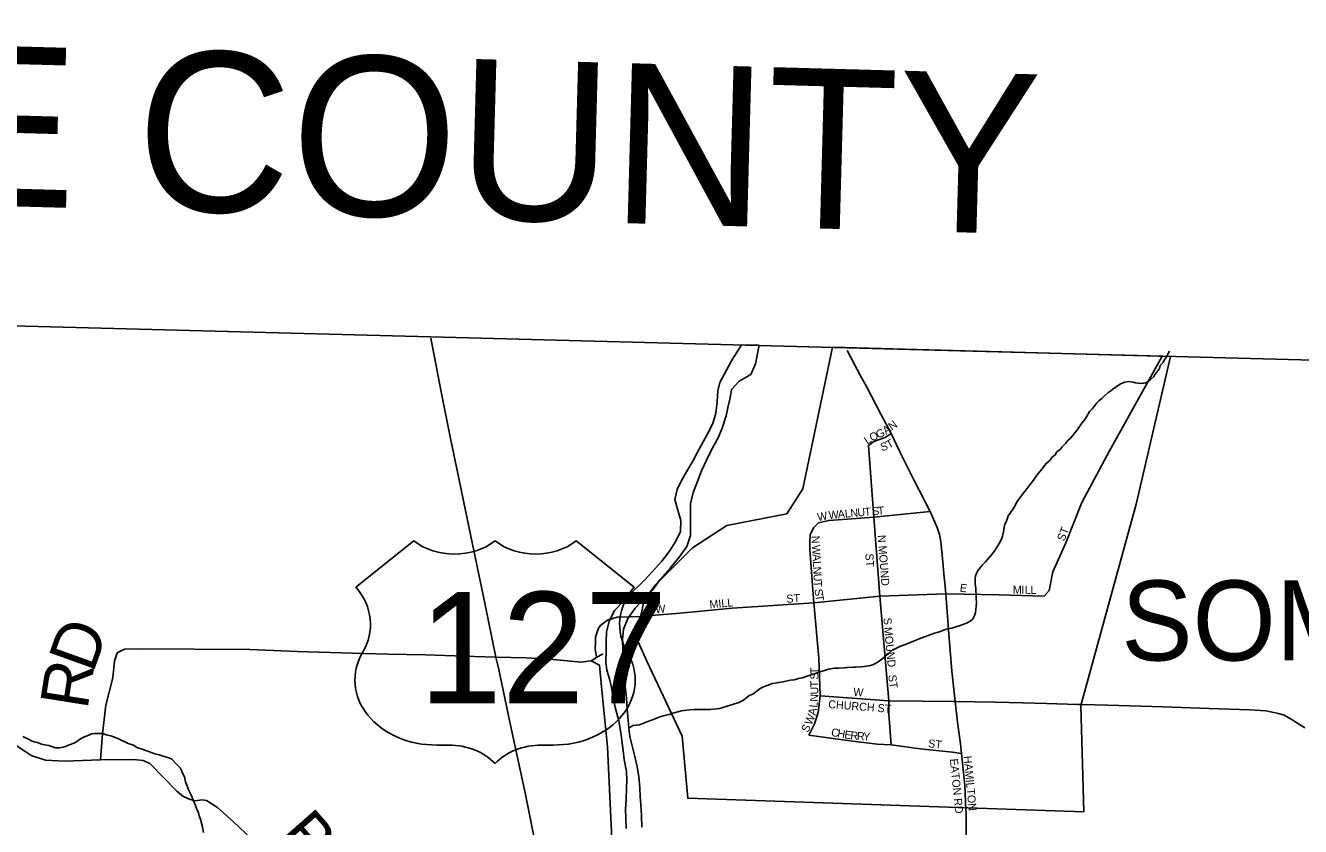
# Model space of a CAD drawing. Extents: x 1310247 to 1552180, y 377264 to 706493.
# Drawn here: x 1359826 to 1367792, y 575014 to 580021 of the extents above; entities that cross this region are included whole.
import ezdxf

# ---------------------------------------------------------------- set-up
doc = ezdxf.new("R2010")
doc.units = 0
for name, color, linetype in [('GM_X_Adjacent_County', 7, 'Continuous'), ('GM_X_Adjacent_County_Text', 7, 'Continuous'), ('GM_X_City_Street', 7, 'Continuous'), ('GM_X_City_Street_Text', 7, 'Continuous'), ('GM_X_Corporation', 7, 'Continuous'), ('GM_X_Corporation_Text', 7, 'Continuous'), ('GM_X_County', 7, 'Continuous'), ('GM_X_County_Road', 7, 'Continuous'), ('GM_X_Major_River', 7, 'Continuous'), ('GM_X_Minor_River', 7, 'Continuous'), ('GM_X_State_Route', 7, 'Continuous'), ('GM_X_Township', 7, 'Continuous'), ('GM_X_Township_Road', 7, 'Continuous'), ('GM_X_Township_Road_Text', 7, 'Continuous'), ('GM_X_Township_ROW', 7, 'Continuous'), ('GM_X_US_Location', 7, 'Continuous'), ('GM_X_US_Route', 7, 'Continuous'), ('GM_X_US_Shield', 7, 'Continuous')]:
    doc.layers.add(name, color=color, linetype=linetype)

msp = doc.modelspace()

# ---------------------------------------------------------------- linework, layer by layer
at = {"layer": 'GM_X_Adjacent_County'}
msp.add_lwpolyline([(1369441.1, 577888.2), (1366932.4, 577954.4), (1364956.7, 578006.5), (1362356.2, 578075), (1352461.6, 578336.1), (1348722, 578434.8)], dxfattribs=at)
at = {"layer": 'GM_X_City_Street'}
for points in [[(1365575.3, 576468.9), (1365907.9, 576461.2), (1366189.7, 576454), (1366221.4, 576489.7), (1366245.3, 576605.9), (1366325, 576786.4), (1366425.3, 577039.4), (1366598.2, 577361.4), (1366925.3, 577948.7)], [(1365093.9, 577394.5), (1365126.7, 577419.7), (1365197.8, 577445.4), (1365235, 577470)], [(1365163.9, 576454.1), (1365125.6, 576947.6), (1365093.9, 577394.5)], [(1364749.1, 576880.4), (1364781.5, 576912.6), (1364845, 576926.8), (1364958.8, 576934.4), (1365125.6, 576947.6)], [(1365125.6, 576947.6), (1365477.4, 576982)], [(1364752.1, 576412.7), (1364744.3, 576492.4), (1364735.6, 576632.5), (1364726.8, 576745.2), (1364725.7, 576792.2), (1364729, 576837.1), (1364749.1, 576880.4)], [(1363734.4, 576332.3), (1363916.4, 576346.4), (1364241.1, 576379.1), (1364752.1, 576412.7), (1365163.9, 576454.1), (1365575.3, 576468.9)], [(1364720.3, 575584.9), (1364755.8, 575656), (1364778.2, 575727.1), (1364790.3, 575831), (1364783.2, 576065.2), (1364752.1, 576412.7)], [(1365219.2, 575783.5), (1365219.2, 575798.7), (1365163.9, 576454.1)], [(1363668.7, 576327.2), (1363734.4, 576332.3)], [(1364790.3, 575831), (1365219.2, 575798.7), (1365634.3, 575795.9)], [(1365233.9, 575525.3), (1365219.2, 575715.6), (1365219.2, 575783.5)], [(1365702, 575116.8), (1365694, 575271.9), (1365673.8, 575470.5), (1365667.7, 575530.7), (1365649.7, 575665.3), (1365634.3, 575795.9)], [(1364720.3, 575584.9), (1364977.9, 575548.8), (1365147.5, 575529.6), (1365233.9, 575525.3), (1365415.6, 575500.1), (1365616.9, 575478.2), (1365673.8, 575470.5)]]:
    msp.add_lwpolyline(points, dxfattribs=at)
at = {"layer": 'GM_X_Corporation'}
msp.add_lwpolyline([(1364868.8, 578009.4), (1366980.9, 577950.9), (1366765, 577028.7), (1366418.9, 575771.1), (1366439.2, 575106.4), (1363963.6, 575190.5), (1363928.3, 575577.7), (1363708.1, 576047.4), (1363653.2, 576169.1), (1363661.5, 576295.3), (1363691.4, 576429.1), (1363761.3, 576524.1), (1363993.5, 576756.1), (1364207.1, 576894.9), (1364582.4, 576968.1), (1364683.7, 577125.2)], close=True, dxfattribs=at)
at = {"layer": 'GM_X_County'}
msp.add_lwpolyline([(1348722, 578434.8), (1352461.6, 578336.1), (1362356.2, 578075), (1364956.7, 578006.5), (1366932.4, 577954.4), (1369441.1, 577888.2)], dxfattribs=at)
at = {"layer": 'GM_X_County_Road'}
msp.add_lwpolyline([(1366078, 571466.1), (1365974.7, 572467), (1365954.1, 572678.2), (1365928.1, 572880.3), (1365907.3, 572972.7), (1365843.4, 573226), (1365775, 573478.7), (1365726.3, 573752.8), (1365708.2, 573874.2), (1365696.1, 573967.2), (1365695.1, 574053.7), (1365703.9, 574459.1), (1365702.2, 574980.9), (1365702.8, 575100.7), (1365702, 575116.8)], dxfattribs=at)
at = {"layer": 'GM_X_Major_River'}
msp.add_line((1364408.8, 578022), (1364299.6, 578024.7), dxfattribs=at)
for points in [[(1364299.6, 578024.7), (1364237, 577924.6), (1364165.1, 577790.1), (1364151.6, 577736.2), (1364147.7, 577668.1), (1364139.7, 577598.1), (1364119.8, 577532.4), (1364086, 577469.1), (1364060.5, 577417.6), (1364022.5, 577350.4), (1363995, 577297), (1363963.5, 577245.6), (1363923.4, 577172.5), (1363897.9, 577121), (1363882, 577057.2), (1363902.3, 576990.4), (1363920.5, 576925.7), (1363918.6, 576857.5), (1363888.9, 576798.1), (1363849, 576734.9), (1363801.2, 576672), (1363743.2, 576607.4), (1363693.6, 576554.5), (1363621.5, 576482.2), (1363505.9, 576365), (1363471.9, 576295.7), (1363456, 576229.9), (1363454.3, 576167.7), (1363454.8, 576111.5), (1363450.9, 576043.3), (1363457.4, 575991), (1363474, 575936.3), (1363486.5, 575883.8), (1363496.7, 575817.2), (1363512.9, 575750.5), (1363532.8, 575673.7), (1363544.8, 575601.1), (1363551.4, 575550.8), (1363559.7, 575488.3), (1363566.2, 575431.9), (1363580.2, 575357.3), (1363582.6, 575303), (1363581.3, 575252.9), (1363579.3, 575182.7), (1363575.6, 575120.5), (1363576.1, 575068.3), (1363578.3, 575002)], [(1363676.7, 575009.4), (1363674.7, 575081.7), (1363670.6, 575150), (1363666.1, 575202.3), (1363663.6, 575256.6), (1363657.5, 575327), (1363647.2, 575387.5), (1363631.1, 575460.2), (1363618.5, 575510.8), (1363602.3, 575577.5), (1363595.7, 575627.8), (1363591.1, 575678.1), (1363585, 575746.6), (1363580.9, 575816.9), (1363574.5, 575873.3), (1363566.3, 575941.8), (1363561.8, 575994.1), (1363557.5, 576056.4), (1363557.1, 576114.7), (1363555, 576183), (1363562.8, 576247), (1363588.7, 576314.5), (1363634.6, 576379.5), (1363692.5, 576442.1), (1363744, 576490.9), (1363792, 576557.8), (1363854.1, 576628.4), (1363910.1, 576697.1), (1363958.1, 576764), (1363980.1, 576833.7), (1363979.9, 576897.9), (1363981.6, 576958.1), (1363981.6, 577030.4), (1363997.6, 577102.2), (1364025.5, 577169.7), (1364049.5, 577237.2), (1364081.4, 577304.6), (1364115.5, 577375.9), (1364153.4, 577443.1), (1364181.4, 577510.6), (1364203.4, 577580.3), (1364217.1, 577642.1), (1364228.6, 577694), (1364238, 577745.9), (1364285.6, 577796.8), (1364356.9, 577839), (1364386.9, 577906.4), (1364408.8, 578022)]]:
    msp.add_lwpolyline(points, dxfattribs=at)
at = {"layer": 'GM_X_Minor_River'}
for points in [[(1365929.8, 576829.3), (1365936.7, 576855.3), (1365941.6, 576883.3), (1365944.3, 576903.4), (1365955, 576923.2), (1365961.7, 576941.1), (1365966.2, 576955), (1365993.6, 576992.3), (1366006.5, 577016.1), (1366013, 577030), (1366025.8, 577051.7), (1366057.3, 577092.9), (1366082.6, 577124.3), (1366101.5, 577149.8), (1366124.7, 577179.2), (1366143.8, 577210.8), (1366166.8, 577236.2), (1366190, 577265.6), (1366200.6, 577281.4), (1366227.5, 577304.6), (1366238.1, 577320.4), (1366258.8, 577337.8), (1366269.5, 577355.6), (1366290.1, 577371), (1366302.7, 577386.7), (1366325.7, 577410), (1366338.3, 577425.7), (1366352.8, 577439.3), (1366365.3, 577453), (1366378, 577468.7), (1366388.5, 577482.4), (1366401.1, 577498.1), (1366413.8, 577517.8), (1366428.6, 577537.5), (1366445.4, 577559), (1366456, 577574.8), (1366473.2, 577608.4), (1366489.8, 577624), (1366500.4, 577637.7), (1366519.3, 577661.2), (1366531.8, 577674.9), (1366550.4, 577688.4), (1366571.2, 577709.8), (1366589.9, 577727.3), (1366604.3, 577734.9), (1366618.8, 577748.5), (1366641.4, 577761.8), (1366668.3, 577781), (1366694.8, 577792.2), (1366721.1, 577795.3), (1366747.1, 577790.4), (1366761.1, 577787.9), (1366777.2, 577785.3), (1366795.2, 577782.7), (1366809.3, 577784.2), (1366823.6, 577787.8), (1366837.9, 577795.3), (1366854.5, 577808.9), (1366875.2, 577826.3), (1366881.7, 577840.2), (1366894.2, 577853.8), (1366911.1, 577877.4), (1366915.7, 577895.4), (1366934.5, 577914.9), (1366943.2, 577932.7), (1366953.7, 577946.5), (1366964.5, 577970.3), (1366973.1, 577986.1)], [(1363595.7, 575627.8), (1363620.8, 575645.6), (1363661.2, 575650.3), (1363708.1, 575668.8), (1363742.7, 575679.7), (1363795.8, 575702), (1363818.2, 575707.3), (1363846.6, 575714.4), (1363871, 575721.6), (1363923.8, 575735.9), (1363942.1, 575739.3), (1363976.5, 575744.2), (1364000.7, 575745.3), (1364022.8, 575744.6), (1364037, 575746.1), (1364069.1, 575745), (1364103.4, 575745.8), (1364143.8, 575748.5), (1364164, 575751.8), (1364182.3, 575757.2), (1364210.8, 575766.3), (1364255.6, 575780.9), (1364278, 575786.2), (1364312.7, 575803.1), (1364347.9, 575832.1), (1364370.4, 575841.4), (1364397.3, 575862.6), (1364415.9, 575876.1), (1364436.4, 575887.5), (1364477.2, 575902.2), (1364491.4, 575907.8), (1364509.6, 575909.1), (1364544.1, 575916), (1364560.2, 575917.5), (1364602.9, 575928.1), (1364629.2, 575931.2), (1364663.7, 575940.1), (1364679.9, 575943.6), (1364710.5, 575954.6), (1364734.9, 575961.8), (1364771.6, 575974.7), (1364804.2, 575985.6), (1364818.4, 575989.2), (1364842.9, 575998.4), (1364881.3, 576003.1), (1364907.5, 576004.2), (1364941.8, 576005.1), (1364960, 576008.5), (1364998.3, 576009.2), (1365012.4, 576010.7), (1365046.7, 576011.5), (1365067, 576014.9), (1365105.4, 576019.6), (1365123.7, 576027), (1365146.3, 576038.3), (1365177.2, 576059.4), (1365202.1, 576080.7), (1365218.7, 576096.3), (1365243.6, 576117.6), (1365259.9, 576125.1), (1365292.7, 576142.1), (1365317.1, 576149.3), (1365349.8, 576162.3), (1365394.7, 576180.9), (1365419.2, 576190.1), (1365449.7, 576201.2), (1365482.4, 576214.1), (1365504.8, 576221.4), (1365521.1, 576226.9), (1365543.4, 576232.2), (1365561.9, 576241.6), (1365592.4, 576250.6), (1365614.6, 576253.9), (1365632.9, 576259.3), (1365665.5, 576270.3), (1365681.8, 576275.8), (1365706.3, 576285), (1365728.9, 576298.3), (1365743.3, 576307.9), (1365756.2, 576333.7), (1365760.8, 576349.6), (1365766.2, 576391.7), (1365766.8, 576409.8), (1365765.9, 576444.1), (1365766.5, 576460.2), (1365763.5, 576492.6), (1365764, 576506.7), (1365758.7, 576529), (1365759.3, 576547.1), (1365759.9, 576565.2), (1365762.4, 576581.2), (1365773.4, 576609.1), (1365805, 576650.3), (1365823.7, 576667.8), (1365848.9, 576697.1), (1365871.9, 576724.5), (1365882.4, 576738.3), (1365893.1, 576756.1), (1365910.1, 576783.7), (1365925.2, 576813.4), (1365929.8, 576829.3)], [(1360938.1, 574976.6), (1360929.4, 575019.2), (1360918.7, 575059.9), (1360911.3, 575080.3), (1360905.9, 575098.6), (1360894.8, 575127.2), (1360885.5, 575151.7), (1360878, 575168), (1360863.1, 575204.8), (1360853.6, 575223.2), (1360846.1, 575239.6), (1360833.1, 575272.3), (1360825.7, 575292.7), (1360818.8, 575325.2), (1360811.2, 575339.5), (1360794.4, 575378.4), (1360765.1, 575407.6), (1360739.8, 575434.7), (1360722, 575443.3), (1360692.1, 575452.4), (1360660.2, 575461.6), (1360634.2, 575468.5), (1360590.4, 575484.1), (1360574.5, 575488.7), (1360560.6, 575495.2), (1360520.7, 575506.7), (1360501, 575521.4), (1360467.2, 575532.7), (1360451.3, 575541.3), (1360411.7, 575560.8), (1360391.8, 575567.5), (1360358, 575580.7), (1360330, 575587.8), (1360314.1, 575592.3), (1360300.1, 575594.8), (1360275.9, 575595.7), (1360255.7, 575594.3), (1360237.6, 575592.9), (1360221.2, 575585.4), (1360184.5, 575570.6), (1360170.1, 575561), (1360133, 575536.1), (1360098.4, 575525.2), (1360075.8, 575513.9), (1360061.6, 575510.4), (1360037.3, 575505.2), (1360013.1, 575506), (1359971.3, 575519.5), (1359933.3, 575526.9), (1359919.3, 575531.4), (1359901.4, 575538), (1359879.4, 575542.8), (1359863.5, 575549.4), (1359847.7, 575558), (1359808, 575575.5)]]:
    msp.add_lwpolyline(points, dxfattribs=at)
at = {"layer": 'GM_X_State_Route'}
for points in [[(1364958.9, 577989.3), (1365042.5, 577831.6), (1365081.8, 577761), (1365171, 577592), (1365235, 577470), (1365289.8, 577356.8), (1365383.3, 577169.1), (1365433.6, 577067.9), (1365453.3, 577030.7), (1365477.4, 576982), (1365492, 576950.2)], [(1365492, 576950.2), (1365522.8, 576883), (1365537.6, 576839.8), (1365545.8, 576792.8), (1365554, 576712.9), (1365568.7, 576550.4), (1365569.8, 576536.4)], [(1365569.8, 576536.4), (1365575.3, 576468.9), (1365584, 576356.8), (1365595, 576216.2), (1365614.7, 575985.9), (1365634.3, 575795.9)], [(1365634.3, 575795.9), (1365883.8, 575791.7), (1366056.3, 575786.7)], [(1366056.3, 575786.7), (1366205.5, 575782.3), (1366400.8, 575777.4), (1366425.5, 575776.6)], [(1366425.5, 575776.6), (1366587.4, 575771.4), (1366933.6, 575761), (1367218.7, 575752.3), (1367476.3, 575743.5), (1367576.4, 575737.5), (1367655.7, 575720.6), (1367689.6, 575710), (1367733.3, 575685.1), (1367819.3, 575630.3)]]:
    msp.add_lwpolyline(points, dxfattribs=at)
at = {"layer": 'GM_X_Township'}
msp.add_lwpolyline([(1346657.3, 546049.6), (1347013.7, 555906.2), (1347047.4, 556838.2), (1347080.9, 558366.2), (1347123.8, 560320.7), (1347136.2, 560882.3), (1347140.7, 561087.4), (1347156.5, 562163.2), (1347184.9, 563771.6), (1347231.7, 565812.1), (1347301.7, 568861.7), (1347363.9, 571803.6), (1347407.3, 573183), (1347479.2, 575747.8), (1347520.9, 578466.5), (1348722, 578434.8), (1352461.6, 578336.1), (1362356.2, 578075), (1364956.7, 578006.5), (1366932.4, 577954.4), (1369441.1, 577888.2)], dxfattribs=at)
at = {"layer": 'GM_X_Township_Road'}
for points in [[(1359740.6, 575538.3), (1359861.8, 575458.4), (1359951, 575428.5), (1360069.9, 575422.1), (1360293.5, 575430.2), (1360306.6, 575592.4), (1360327.9, 575771.9), (1360371.8, 575943.3), (1360382.1, 576050.3), (1360398.9, 576098.6), (1360445.1, 576122), (1360534.5, 576124.2), (1361227.4, 576119.8), (1361522.7, 576108.1), (1361937.3, 576094.9), (1362089.7, 576091.3), (1362324.2, 576086.4), (1362629.5, 576077.4), (1362765.1, 576072.2)], [(1362765.1, 576072.2), (1362954.1, 576067.8), (1363123.3, 576058.3), (1363232.4, 576046.6), (1363296.2, 576040.7), (1363359.9, 576048.8), (1363394.1, 576070.7), (1363433.1, 576092.7)], [(1363802, 572693.8), (1363798.3, 572751.1), (1363769.1, 572958.5), (1363723.1, 573216.3), (1363699, 573503.3), (1363667.6, 573775), (1363661.7, 573845.1), (1363625.9, 574078.1), (1363541.2, 574473.2), (1363493, 574847.2), (1363463.1, 575511.8), (1363424.4, 575887.9), (1363411.2, 576023), (1363359.9, 576048.8)], [(1362744.5, 572735.5), (1362664.6, 572901.1), (1362587, 573055.1), (1362426, 573370.1), (1362295, 573621.3), (1362180.6, 573836.8), (1362076.5, 573989.7), (1361829.4, 574271.4), (1361670.2, 574453.6), (1361277.6, 574899.7), (1361124.7, 575042.8), (1361024.7, 575131.9), (1360956.9, 575176.7), (1360928.7, 575180.1), (1360884.4, 575175), (1360844.2, 575185.9), (1360808.5, 575203.1), (1360771.2, 575234.8), (1360602.2, 575407.8), (1360560.8, 575426.7), (1360503.3, 575433.7), (1360293.5, 575430.2)]]:
    msp.add_lwpolyline(points, dxfattribs=at)
at = {"layer": 'GM_X_Township_ROW'}
msp.add_lwpolyline([(1363393.2, 576075.3), (1363384.1, 576123.9), (1363386.6, 576162.2), (1363387.1, 576194.3), (1363396.9, 576230.8), (1363408.5, 576257.1), (1363421, 576272), (1363461.2, 576304), (1363522, 576322.3), (1363603.6, 576323.5), (1363668.7, 576327.2)], dxfattribs=at)
at = {"layer": 'GM_X_US_Route'}
msp.add_lwpolyline([(1363040.8, 574755.8), (1362949.1, 575213.2), (1362848.9, 575675.9), (1362782.8, 575994.7), (1362765.1, 576072.2), (1362695.5, 576409.9), (1362598, 576879.5), (1362527.7, 577220.9), (1362483.8, 577428.9), (1362424.4, 577721.2), (1362357.7, 578066.5)], dxfattribs=at)
at = {"layer": 'GM_X_US_Shield'}
for p, q in [((1362252, 576799.2), (1361889.4, 576509.2)), ((1363629.7, 576509.2), (1363267.1, 576799.2)), ((1362397, 575523.1), (1362469.5, 575523.1)), ((1363049.6, 575523.1), (1363122.1, 575523.1))]:
    msp.add_line(p, q, dxfattribs=at)
for centre, major_axis, start_param, end_param in [((1362505.8, 577006.4), (-362.5, 0), 0.795399, 2.346194), ((1363013.3, 577006.4), (-362.5, 0), 0.795399, 2.346194), ((1361473.7, 576276.3), (507.6, 0), 5.838949, 6.894067), ((1364045.4, 576276.3), (-507.6, 0), 5.672304, 6.727422), ((1362391.3, 575929.1), (507.6, 0), 2.702327, 4.723529), ((1363127.8, 575929.1), (-507.6, 0), 1.559657, 3.580859), ((1362469.5, 575233), (-362.5, 0), 3.785094, 4.712389), ((1363049.6, 575233), (-362.5, 0), 4.712389, 5.639684)]:
    msp.add_ellipse(centre, major_axis=major_axis, ratio=0.8, start_param=start_param, end_param=end_param, dxfattribs=at)

# ---------------------------------------------------------------- texts
at = {"layer": 'GM_X_Adjacent_County_Text'}
msp.add_text('PREBLE COUNTY', height=1000, rotation=358.42938, dxfattribs=at).set_placement((1354861.2, 579024.2))
at = {"layer": 'GM_X_City_Street_Text'}
for s, rotation, p in [('G', 23.65847, (1365152.6, 577438.3)), ('A', 35.47042, (1365202.6, 577461.5)), ('N', 36.4015, (1365239.2, 577487.5)), ('L', 34.66751, (1365086.4, 577400)), ('O', 26.31092, (1365113.7, 577419)), ('S', 17.4241, (1365176.2, 577359)), ('T', 30.22261, (1365220.9, 577374.5)), ('W', 10.92664, (1364778.1, 576922.4)), ('W', 5.65831, (1364846.1, 576935)), ('A', 4.87981, (1364902.9, 576940.7)), ('L', 4.86915, (1364946.7, 576944.4)), ('N', 4.87621, (1364981.8, 576947.4)), ('U', 4.87981, (1365025.6, 576951.1)), ('T', 4.86915, (1365069.5, 576954.9)), ('S', 4.89637, (1365117.7, 576959)), ('T', 4.86915, (1365152.8, 576962)), ('ST', 68.19607, (1366315.7, 576793.4)), ('N', 273.00102, (1364736.7, 576830)), ('N MOUND', 274.33255, (1365150.3, 576834.7)), ('W', 272.99844, (1364739.7, 576772.9)), ('A', 273.00073, (1364742.7, 576715.8)), ('ST', 273.57804, (1365073.2, 576719.2)), ('L', 273.00705, (1364745, 576671.8)), ('N', 273.00102, (1364746.8, 576636.7)), ('U', 273.00102, (1364749.1, 576592.8)), ('T', 273.00023, (1364751.4, 576548.8)), ('ST', 3.57442, (1364581.5, 576412.1)), ('S', 278.02511, (1364754.9, 576495.8)), ('T', 279.9267, (1364760.1, 576459.1)), ('E', 352.85229, (1365661.2, 576482.5)), ('M', 359.34428, (1365994.8, 576469.3)), ('I', 359.32037, (1366047.6, 576468.7)), ('L', 359.32615, (1366069.6, 576468.5)), ('L', 359.32615, (1366104.8, 576468.1)), ('W', 4.39646, (1363762.9, 576346.1)), ('MILL', 5.20002, (1364101.5, 576376.9)), ('S', 277.12166, (1365185.4, 576315.9)), ('MOUND', 275.528, (1365189.8, 576258.5)), ('T', 90, (1364779.4, 575967.2)), ('S', 90, (1364779.4, 575932)), ('T', 89.99848, (1364779.4, 575883.6)), ('ST', 277.12334, (1365216.2, 575959.5)), ('N', 86.35025, (1364776.1, 575792.2)), ('U', 89.49998, (1364779, 575839.1)), ('W', 355.60387, (1364996.4, 575831.3)), ('A', 77.31741, (1364761.9, 575705.8)), ('L', 84.49966, (1364772.6, 575755.4)), ('CHURCH ST', 355.60092, (1364840.2, 575754.4)), ('W', 67.42051, (1364737.1, 575644)), ('S', 63.96655, (1364714.5, 575597.5)), ('C', 349.94278, (1364856.5, 575580.4)), ('H', 349.93853, (1364895.5, 575573.5)), ('E', 350.73678, (1364939.6, 575565.7)), ('R', 354.72628, (1364978.1, 575559.5)), ('R', 356.01629, (1365018.8, 575555.8)), ('Y', 356.06025, (1365058.3, 575553)), ('ST', 352.86532, (1365463.2, 575510.1)), ('EATON RD', 275.71014, (1365601.4, 575435.8)), ('HAMILTON', 275.40396, (1365687, 575453.2))]:
    msp.add_text(s, height=50, rotation=rotation, dxfattribs=at).set_placement(p)
at = {"layer": 'GM_X_Corporation_Text'}
msp.add_text('SOMERVILLE', height=500, rotation=0.00001, dxfattribs=at).set_placement((1366672, 576051.6))
at = {"layer": 'GM_X_Township_Road_Text'}
for s, rotation, p in [('D', 70.27707, (1360247, 575968.1)), ('R', 80.9634, (1360212, 575739.1)), ('B', 311.34638, (1361389.9, 574947.1))]:
    msp.add_text(s, height=300, rotation=rotation, dxfattribs=at).set_placement(p)
at = {"layer": 'GM_X_US_Location'}
for s in ['/', '0']:
    msp.add_text(s, height=1, dxfattribs=at).set_placement((1362760.1, 576131.7))
msp.add_text('127', height=1, rotation=0.00001, dxfattribs=at).set_placement((1362452.5, 575924.6))
at = {"layer": 'GM_X_US_Shield'}
msp.add_text('127', height=696.1, dxfattribs=at).set_placement((1362284, 575784.1))

doc.saveas('drawing.dxf')
